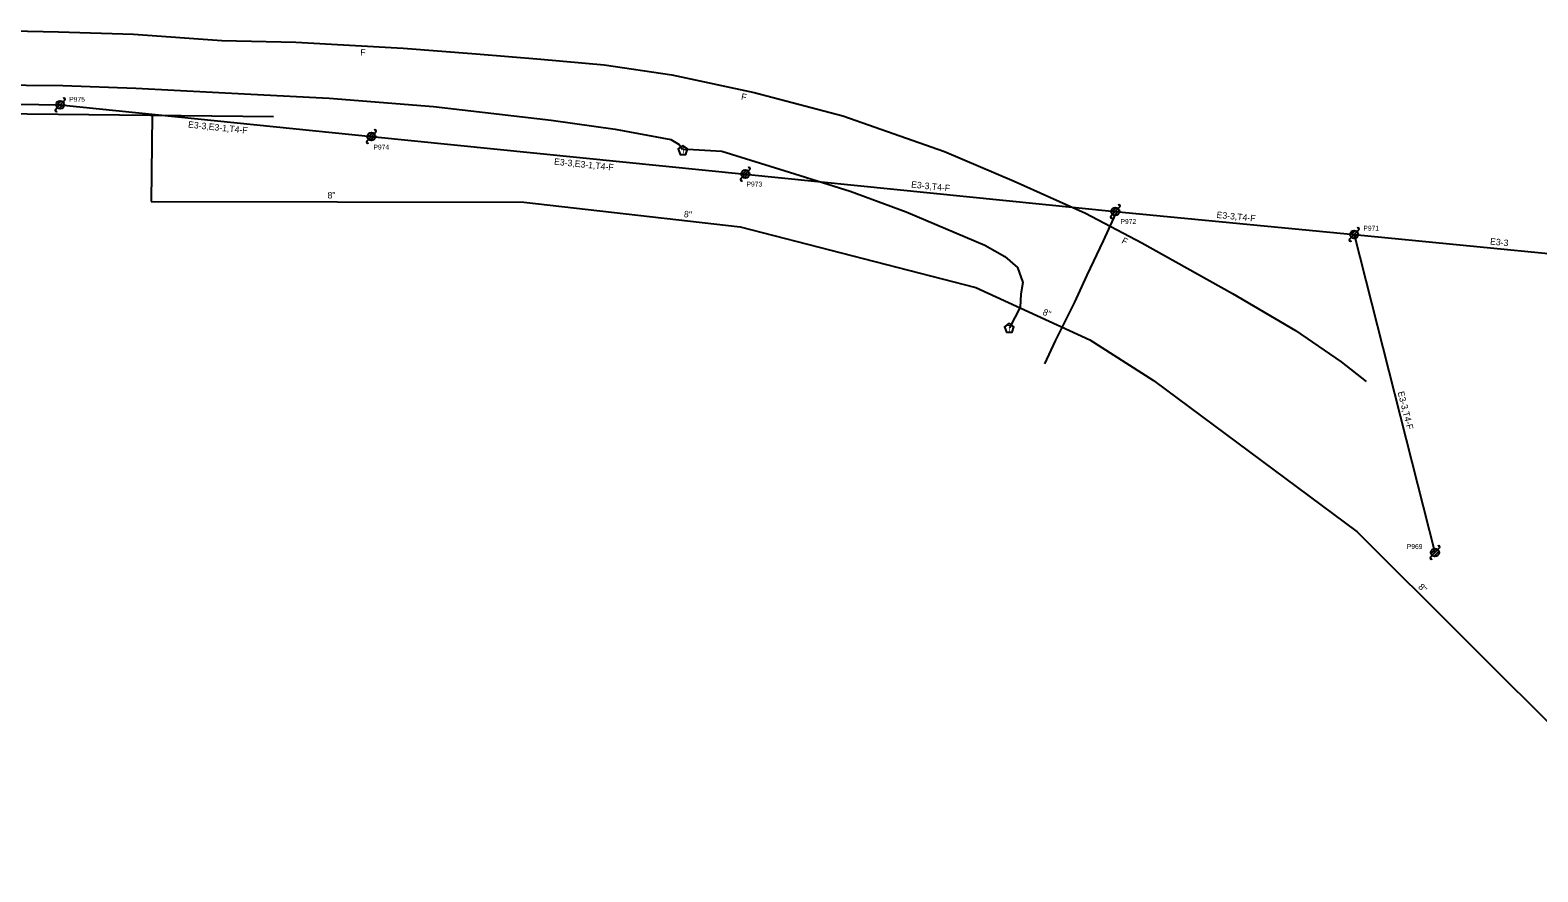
# Model space of a CAD drawing. Extents: x 1614474 to 1865144, y 1098877 to 1212550.
# Drawn here: x 1798607 to 1799537, y 1187713 to 1188232 of the extents above; entities that cross this region are included whole.
import ezdxf

# ---------------------------------------------------------------- set-up
doc = ezdxf.new("R2010")
doc.units = 0
for name, color, linetype in [('RD_EX_SU_Elec', 7, 'Continuous'), ('RD_EX_SU_H2O', 7, 'Continuous'), ('RD_EX_SU_Ovhd', 7, 'Continuous'), ('RD_EX_SU_Pole', 7, 'Continuous'), ('RD_EX_SU_Telecom', 7, 'Continuous'), ('RD_EX_SU_TX_H2O', 7, 'Continuous'), ('RD_EX_SU_TX_Pole', 7, 'Continuous'), ('RD_EX_SU_TX_Telecom', 7, 'Continuous')]:
    doc.layers.add(name, color=color, linetype=linetype)

# ---------------------------------------------------------------- blocks, each defined once
blk = doc.blocks.new('SUE_TPP')
at = {"layer": 'RD_EX_SU_Telecom'}
blk.add_lwpolyline([(0, 3), (-2.85, 0.93), (-1.76, -2.43), (1.76, -2.43), (2.85, 0.93)], close=True, dxfattribs=at)
blk.add_text('T', height=3.75, dxfattribs=at).set_placement((-1.25, -1.88))

msp = doc.modelspace()

# ---------------------------------------------------------------- linework, layer by layer
at = {"layer": 'RD_EX_SU_Elec'}
msp.add_lwpolyline([(1799232.42, 1188026.43), (1799239.13, 1188040.55), (1799251.05, 1188064.41), (1799258.69, 1188081.03), (1799268.66, 1188102.22), (1799276.35, 1188118.99)], dxfattribs=at)
at = {"layer": 'RD_EX_SU_H2O'}
for p, q in [((1798505.66, 1188181.64), (1798756.83, 1188179)), ((1798681.96, 1188179.79), (1798681.25, 1188126.6)), ((1798681.25, 1188126.6), (1798911.11, 1188126.2)), ((1798911.11, 1188126.2), (1799044.51, 1188110.9)), ((1799044.51, 1188110.9), (1799190.05, 1188073.45)), ((1799190.05, 1188073.45), (1799260.18, 1188041.27)), ((1799260.18, 1188041.27), (1799299.46, 1188016.21)), ((1799299.46, 1188016.21), (1799425.22, 1187922.83)), ((1799425.22, 1187922.83), (1799635.28, 1187713.26))]:
    msp.add_line(p, q, dxfattribs=at)
at = {"layer": 'RD_EX_SU_Ovhd'}
for p, q in [((1798418.32, 1188188.64), (1798625.21, 1188186.16)), ((1798625.21, 1188186.16), (1798817.16, 1188166.54)), ((1798817.16, 1188166.54), (1799047.77, 1188143.45)), ((1799047.77, 1188143.45), (1799275.96, 1188120.38)), ((1799275.96, 1188120.38), (1799423.32, 1188106.22)), ((1799423.32, 1188106.22), (1799626.29, 1188086.26)), ((1799423.32, 1188106.22), (1799473.13, 1187910.15))]:
    msp.add_line(p, q, dxfattribs=at)
at = {"layer": 'RD_EX_SU_Pole'}
for p, q in [((1798622.8, 1188185.52), (1798625.86, 1188188.58)), ((1798623.45, 1188184.39), (1798626.98, 1188187.93)), ((1798624.57, 1188183.75), (1798627.63, 1188186.81)), ((1798626.98, 1188187.93), (1798628.04, 1188188.99)), ((1798622.39, 1188183.33), (1798623.45, 1188184.39)), ((1798814.75, 1188165.89), (1798817.81, 1188168.95)), ((1798815.39, 1188164.77), (1798818.93, 1188168.31)), ((1798818.93, 1188168.31), (1798819.99, 1188169.37)), ((1798814.33, 1188163.71), (1798815.39, 1188164.77)), ((1798816.51, 1188164.12), (1798819.58, 1188167.18)), ((1799044.94, 1188140.62), (1799046, 1188141.68)), ((1799045.36, 1188142.8), (1799048.42, 1188145.86)), ((1799046, 1188141.68), (1799049.54, 1188145.22)), ((1799047.12, 1188141.03), (1799050.19, 1188144.1)), ((1799049.54, 1188145.22), (1799050.6, 1188146.28)), ((1799273.55, 1188119.73), (1799276.61, 1188122.8)), ((1799274.19, 1188118.61), (1799277.73, 1188122.15)), ((1799277.73, 1188122.15), (1799278.79, 1188123.21)), ((1799273.13, 1188117.55), (1799274.19, 1188118.61)), ((1799275.31, 1188117.97), (1799278.38, 1188121.03)), ((1799420.49, 1188103.39), (1799421.55, 1188104.45)), ((1799420.9, 1188105.57), (1799423.97, 1188108.63)), ((1799421.55, 1188104.45), (1799425.09, 1188107.98)), ((1799422.67, 1188103.8), (1799425.73, 1188106.86)), ((1799425.09, 1188107.98), (1799426.15, 1188109.04)), ((1799470.3, 1187907.33), (1799471.36, 1187908.39)), ((1799470.71, 1187909.51), (1799473.77, 1187912.57)), ((1799471.36, 1187908.39), (1799474.89, 1187911.92)), ((1799472.48, 1187907.74), (1799475.54, 1187910.8)), ((1799474.89, 1187911.92), (1799475.96, 1187912.98))]:
    msp.add_line(p, q, dxfattribs=at)
for centre in [(1798625.21, 1188186.16), (1798817.16, 1188166.54), (1799047.77, 1188143.45), (1799275.96, 1188120.38), (1799423.32, 1188106.22), (1799473.13, 1187910.15)]:
    msp.add_circle(centre, 2.5, dxfattribs=at)
for centre, start, end in [((1798627.51, 1188189.52), 315, 135), ((1798622.92, 1188182.8), 135, 315), ((1798819.46, 1188169.9), 315, 135), ((1798814.86, 1188163.18), 135, 315), ((1799045.47, 1188140.09), 135, 315), ((1799050.07, 1188146.81), 315, 135), ((1799278.26, 1188123.74), 315, 135), ((1799273.66, 1188117.02), 135, 315), ((1799421.02, 1188102.86), 135, 315), ((1799425.62, 1188109.57), 315, 135), ((1799475.43, 1187913.51), 315, 135), ((1799470.83, 1187906.8), 135, 315)]:
    msp.add_arc(centre, 0.75, start, end, dxfattribs=at)
at = {"layer": 'RD_EX_SU_Telecom'}
for points in [[(1798576.2, 1188232.14), (1798624.25, 1188231.08), (1798670.44, 1188229.72), (1798724.87, 1188225.87), (1798770.49, 1188224.72), (1798836.71, 1188221.03), (1798881.68, 1188217.53), (1798921.7, 1188214.32), (1798960.79, 1188210.74), (1799002.45, 1188204.54), (1799053.22, 1188193.78), (1799107.83, 1188179.34), (1799170.56, 1188157.32), (1799213.69, 1188139), (1799257.68, 1188119.3), (1799292.38, 1188101.11), (1799348.21, 1188069.85), (1799387.17, 1188046.91), (1799415.28, 1188027.61), (1799430.65, 1188015.46)], [(1798581.38, 1188198.52), (1798626.82, 1188198.06), (1798671.79, 1188196.37), (1798742.84, 1188192.72), (1798791.19, 1188190.15), (1798855.37, 1188185.06), (1798927.95, 1188176.7), (1798967.59, 1188171.01), (1799001.88, 1188164.76), (1799006.97, 1188161.66), (1799009, 1188158.63)], [(1799009.68, 1188158.49), (1799012.26, 1188158.84), (1799033.35, 1188157.62), (1799075.07, 1188144.65), (1799112.48, 1188132.83), (1799146.94, 1188120.06), (1799195.6, 1188099.7), (1799207.74, 1188092.62), (1799215.59, 1188085.82), (1799218.95, 1188076.64), (1799217.67, 1188069.47), (1799217.36, 1188061.41), (1799210.75, 1188048.61)]]:
    msp.add_lwpolyline(points, dxfattribs=at)

# ---------------------------------------------------------------- block references
for p in [(1799009.28, 1188158.02), (1799210.58, 1188048.41)]:
    msp.add_blockref('SUE_TPP', p, dxfattribs=at)

# ---------------------------------------------------------------- texts
at = {"layer": 'RD_EX_SU_Ovhd'}
for s, rotation, p in [('E3-3,E3-1,T4-F', 354.16228, (1798703.96, 1188172.08)), ('E3-3,E3-1,T4-F', 354.28251, (1798929.69, 1188149.24)), ('E3-3,T4-F', 354.2277, (1799149.91, 1188135.13)), ('E3-3,T4-F', 354.50913, (1799338.3, 1188116.4)), ('E3-3', 354.38567, (1799506.97, 1188100))]:
    msp.add_text(s, height=4, rotation=rotation, dxfattribs=at).set_placement(p)
at = {"layer": 'RD_EX_SU_Pole'}
msp.add_text('E3-3,T4-F', height=4, rotation=284.25413, dxfattribs=at).set_placement((1799450.1, 1188008.93))
at = {"layer": 'RD_EX_SU_TX_H2O'}
for rotation, p in [(359.90137, (1798790.13, 1188128.41)), (353.45785, (1799009.74, 1188116.91)), (335.35092, (1799230.76, 1188056.97)), (315.06691, (1799462.42, 1187888.54))]:
    msp.add_text('8"', height=4, rotation=rotation, dxfattribs=at).set_placement(p)
at = {"layer": 'RD_EX_SU_TX_Pole'}
for s, p in [('P975', (1798630.81, 1188188)), ('P974', (1798818.43, 1188158.57)), ('P973', (1799048.53, 1188135.76)), ('P972', (1799279.19, 1188112.67)), ('P971', (1799428.95, 1188108.59)), ('P969', (1799455.75, 1187912.32))]:
    msp.add_text(s, height=3, dxfattribs=at).set_placement(p)
at = {"layer": 'RD_EX_SU_TX_Telecom'}
for rotation, p in [(356.80767, (1798810.23, 1188216.5)), (348.03884, (1799044.94, 1188189.4)), (332.34036, (1799279.48, 1188101.09))]:
    msp.add_text('F', height=4, rotation=rotation, dxfattribs=at).set_placement(p)

doc.saveas('drawing.dxf')
